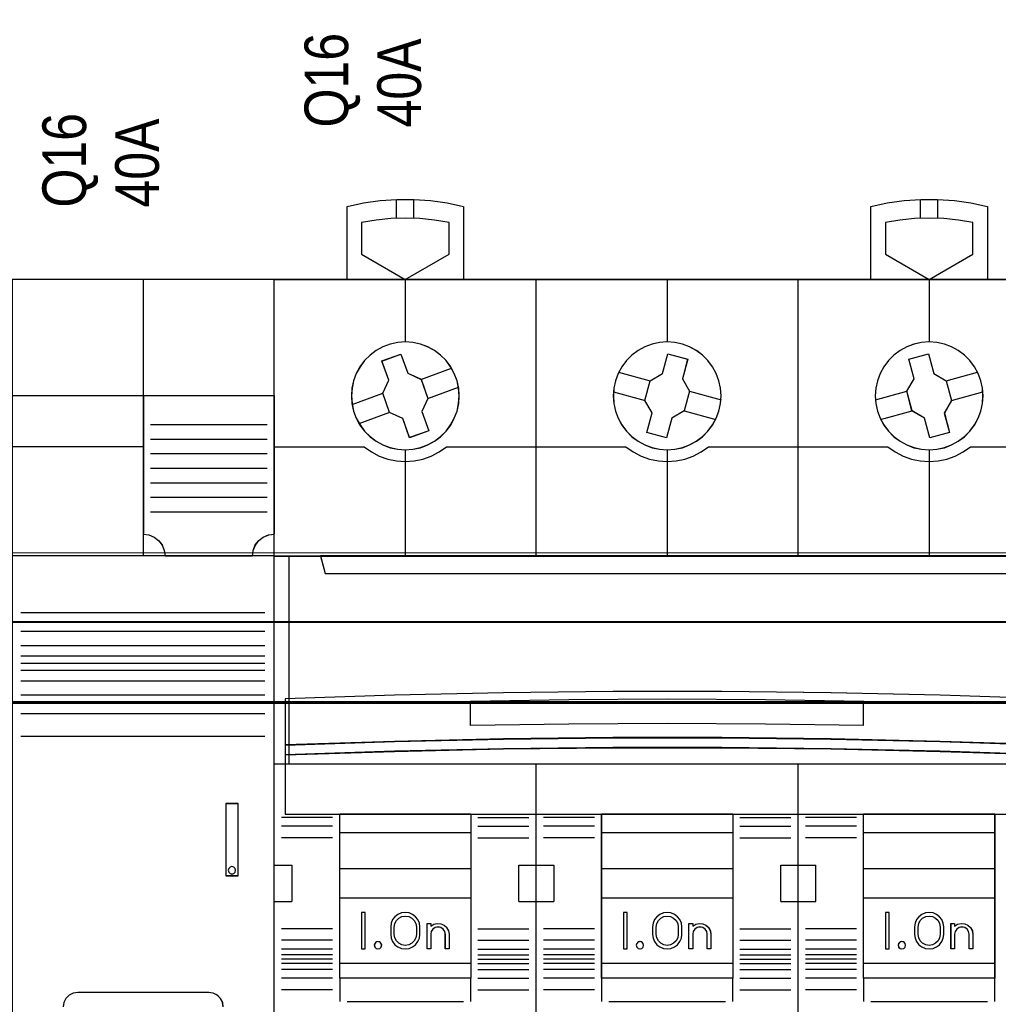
# Model space of a CAD drawing. Header units: millimetres. Extents: x -1290 to 1795, y -4192 to -1311.
# Tile 349 of 656: x 1522 to 1535, y -3717 to -3703. Entities that reach past the tile are written whole.
import ezdxf

# ---------------------------------------------------------------- set-up
doc = ezdxf.new("R2010")
doc.units = ezdxf.units.MM
doc.layers.add('30', color=7, linetype='Continuous')
doc.layers.add('45', color=7, linetype='Continuous')
doc.layers.add('Aparatura', color=7, linetype='Continuous', lineweight=13)
doc.styles.get("Standard").update_dxf_attribs({"font": 'ARIALN.TTF', "width": 0.8})

# ---------------------------------------------------------------- blocks, each defined once
blk = doc.blocks.new('*U241')
at = {"layer": '30', "color": 7}
for points in [[(117.203183, -556.926566), (764.797637, -556.926566), (117.203183, -556.926566)], [(764.797637, -556.926566), (117.203183, -556.926566), (117.203183, -559.4618), (117.203183, -560.958004), (117.203183, -562.495769), (764.797637, -562.495769), (764.797637, -560.958004), (764.797637, -559.4618), (764.797637, -556.926566)], [(117.203183, -562.409592), (764.797637, -562.409592), (117.203183, -562.409592)], [(764.797637, -562.409592), (117.203183, -562.409592), (117.203183, -563.929167), (117.203183, -584.997873), (117.203183, -586.476379), (764.797637, -586.476379), (764.797637, -584.997873), (764.797637, -563.929167), (764.797637, -562.409592)]]:
    blk.add_lwpolyline(points, close=True, dxfattribs=at)
at = {"layer": '30', "color": 59}
blk.add_lwpolyline([(764.754661, -556.967859), (117.246158, -556.967859), (117.246158, -559.465498), (117.246158, -560.939515), (117.246158, -562.454476), (764.754661, -562.454476), (764.754661, -560.939515), (764.754661, -559.465498), (764.754661, -556.967859)], close=True, dxfattribs=at)
blk = doc.blocks.new('*U242')
at = {"layer": '45', "color": 7}
for points in [[(140.669604, -533.443271), (140.669604, -528.432233), (140.669604, -528.432233), (141.798598, -528.186364), (142.939291, -528.022452), (144.091683, -527.940496), (145.249925, -527.940496), (146.396467, -528.022452), (147.54301, -528.186364), (148.672003, -528.432233), (148.672003, -528.432233), (148.672003, -533.443271), (140.669604, -533.443271)], [(176.645482, -533.443271), (176.645482, -528.432233), (176.645482, -528.432233), (177.774476, -528.186364), (178.921018, -528.022452), (180.067561, -527.940496), (181.225803, -527.940496), (182.378195, -528.022452), (183.518888, -528.186364), (184.647881, -528.432233), (184.647881, -528.432233), (184.647881, -533.443271), (176.645482, -533.443271)], [(147.679985, -529.535975), (146.684947, -529.371951), (145.678203, -529.260649), (144.671459, -529.231359), (143.670567, -529.260649), (142.663823, -529.371951), (141.668785, -529.535975), (141.668785, -529.535975), (141.668785, -531.709299), (141.668785, -531.709299), (144.671459, -533.443271), (144.671459, -533.443271), (147.679985, -531.709299), (147.679985, -531.709299), (147.679985, -529.535975), (147.679985, -529.535975)], [(183.648701, -529.535975), (182.659811, -529.371951), (181.659218, -529.260649), (180.646922, -529.231359), (179.640477, -529.260649), (178.634033, -529.371951), (177.639291, -529.535975), (177.639291, -529.535975), (177.639291, -531.709299), (177.639291, -531.709299), (180.646922, -533.443271), (180.646922, -533.443271), (183.648701, -531.709299), (183.648701, -531.709299), (183.648701, -529.535975), (183.648701, -529.535975)], [(153.65999, -533.430703), (171.657495, -533.430703), (171.657495, -533.430703), (189.649157, -533.430703), (189.649157, -533.430703), (189.649157, -616.410398), (189.649157, -616.410398), (171.657495, -616.410398), (171.657495, -616.410398), (153.65999, -616.410398), (153.65999, -616.410398), (135.668329, -616.410398), (135.668329, -616.410398), (135.668329, -533.430703), (135.668329, -533.430703), (153.65999, -533.430703), (153.65999, -533.430703)], [(153.661782, -533.436089), (171.655704, -533.436089), (189.643785, -533.436089), (189.643785, -616.405012), (171.655704, -616.405012), (153.661782, -616.405012), (135.673701, -616.405012), (135.673701, -533.436089), (153.661782, -533.436089)], [(148.374756, -541.439133), (148.339654, -540.906834), (148.228496, -540.392084), (148.035434, -539.900731), (147.789717, -539.432775), (147.473796, -539.011615), (147.099371, -538.637251), (146.672293, -538.327231), (146.210112, -538.069855), (145.712829, -537.882673), (145.197995, -537.771534), (144.67146, -537.730588), (144.150775, -537.771534), (143.62424, -537.882673), (143.132808, -538.069855), (142.670627, -538.327231), (142.249399, -538.637251), (141.874974, -539.011615), (141.559053, -539.432775), (141.301636, -539.900731), (141.120274, -540.392084), (141.009117, -540.906834), (140.974014, -541.439133), (141.009117, -541.965583), (141.120274, -542.480334), (141.301636, -542.977536), (141.559053, -543.439642), (141.874974, -543.866651), (142.249399, -544.241016), (142.670627, -544.556886), (143.132808, -544.808411), (143.62424, -544.995594), (144.150775, -545.106733), (144.67146, -545.14183), (145.197995, -545.106733), (145.712829, -544.995594), (146.210112, -544.808411), (146.672293, -544.556886), (147.099371, -544.241016), (147.473796, -543.866651), (147.789717, -543.439642), (148.035434, -542.977536), (148.228496, -542.480334), (148.339654, -541.965583), (148.374756, -541.439133)], [(148.369384, -541.438232), (148.334324, -540.906578), (148.223301, -540.392451), (148.030472, -539.901693), (147.785053, -539.434304), (147.469514, -539.013655), (147.095542, -538.639744), (146.668981, -538.330099), (146.207359, -538.073035), (145.710678, -537.88608), (145.196466, -537.775075), (144.670568, -537.734179), (144.150514, -537.775075), (143.624616, -537.88608), (143.133777, -538.073035), (142.672156, -538.330099), (142.251437, -538.639744), (141.877466, -539.013655), (141.561927, -539.434304), (141.304821, -539.901693), (141.123678, -540.392451), (141.012655, -540.906578), (140.977596, -541.438232), (141.012655, -541.964044), (141.123678, -542.478172), (141.304821, -542.974772), (141.561927, -543.436318), (141.877466, -543.86281), (142.251437, -544.236721), (142.672156, -544.552208), (143.133777, -544.803429), (143.624616, -544.990385), (144.150514, -545.101389), (144.670568, -545.136444), (145.196466, -545.101389), (145.710678, -544.990385), (146.207359, -544.803429), (146.668981, -544.552208), (147.095542, -544.236721), (147.469514, -543.86281), (147.785053, -543.436318), (148.030472, -542.974772), (148.223301, -542.478172), (148.334324, -541.964044), (148.369384, -541.438232)], [(166.3618, -541.439133), (166.3267, -540.906834), (166.2097, -540.392084), (166.028349, -539.900731), (165.776799, -539.432775), (165.455048, -539.011615), (165.080647, -538.637251), (164.659447, -538.327231), (164.191446, -538.069855), (163.700045, -537.882673), (163.185244, -537.771534), (162.664593, -537.730588), (162.132242, -537.771534), (161.617441, -537.882673), (161.12604, -538.069855), (160.658039, -538.327231), (160.236838, -538.637251), (159.862438, -539.011615), (159.540687, -539.432775), (159.289137, -539.900731), (159.107786, -540.392084), (158.990786, -540.906834), (158.955686, -541.439133), (158.990786, -541.965583), (159.107786, -542.480334), (159.289137, -542.977536), (159.540687, -543.439642), (159.862438, -543.866651), (160.236838, -544.241016), (160.658039, -544.556886), (161.12604, -544.808411), (161.617441, -544.995594), (162.132242, -545.106733), (162.664593, -545.14183), (163.185244, -545.106733), (163.700045, -544.995594), (164.191446, -544.808411), (164.659447, -544.556886), (165.080647, -544.241016), (165.455048, -543.866651), (165.776799, -543.439642), (166.028349, -542.977536), (166.2097, -542.480334), (166.3267, -541.965583), (166.3618, -541.439133)], [(166.358219, -541.438232), (166.323152, -540.906578), (166.206265, -540.392451), (166.02509, -539.901693), (165.773783, -539.434304), (165.452344, -539.013655), (165.078305, -538.639744), (164.657512, -538.330099), (164.189963, -538.073035), (163.699038, -537.88608), (163.184735, -537.775075), (162.664587, -537.734179), (162.132751, -537.775075), (161.618448, -537.88608), (161.127522, -538.073035), (160.659974, -538.330099), (160.239181, -538.639744), (159.865142, -539.013655), (159.543703, -539.434304), (159.292395, -539.901693), (159.111221, -540.392451), (158.994333, -540.906578), (158.959267, -541.438232), (158.994333, -541.964044), (159.111221, -542.478172), (159.292395, -542.974772), (159.543703, -543.436318), (159.865142, -543.86281), (160.239181, -544.236721), (160.659974, -544.552208), (161.127522, -544.803429), (161.618448, -544.990385), (162.132751, -545.101389), (162.664587, -545.136444), (163.184735, -545.101389), (163.699038, -544.990385), (164.189963, -544.803429), (164.657512, -544.552208), (165.078305, -544.236721), (165.452344, -543.86281), (165.773783, -543.436318), (166.02509, -542.974772), (166.206265, -542.478172), (166.323152, -541.964044), (166.358219, -541.438232)], [(184.345262, -541.439133), (184.310151, -540.906834), (184.198967, -540.392084), (184.017561, -539.900731), (183.760082, -539.432775), (183.444084, -539.011615), (183.069569, -538.637251), (182.648239, -538.327231), (182.185946, -538.069855), (181.694395, -537.882673), (181.179436, -537.771534), (180.646922, -537.730588), (180.120259, -537.771534), (179.605301, -537.882673), (179.107897, -538.069855), (178.645605, -538.327231), (178.218423, -538.637251), (177.843908, -539.011615), (177.52791, -539.432775), (177.282134, -539.900731), (177.089025, -540.392084), (176.983692, -540.906834), (176.94273, -541.439133), (176.983692, -541.965583), (177.089025, -542.480334), (177.282134, -542.977536), (177.52791, -543.439642), (177.843908, -543.866651), (178.218423, -544.241016), (178.645605, -544.556886), (179.107897, -544.808411), (179.605301, -544.995594), (180.120259, -545.106733), (180.646922, -545.14183), (181.179436, -545.106733), (181.694395, -544.995594), (182.185946, -544.808411), (182.648239, -544.556886), (183.069569, -544.241016), (183.444084, -543.866651), (183.760082, -543.439642), (184.017561, -542.977536), (184.198967, -542.480334), (184.310151, -541.965583), (184.345262, -541.439133)], [(184.33989, -541.438232), (184.30483, -540.906578), (184.193807, -540.392451), (184.012665, -539.901693), (183.755559, -539.434304), (183.44002, -539.013655), (183.066048, -538.639744), (182.64533, -538.330099), (182.183708, -538.073035), (181.69287, -537.88608), (181.178659, -537.775075), (180.646918, -537.734179), (180.12102, -537.775075), (179.606808, -537.88608), (179.110127, -538.073035), (178.648505, -538.330099), (178.221943, -538.639744), (177.847972, -539.013655), (177.532433, -539.434304), (177.287014, -539.901693), (177.094184, -540.392451), (176.989005, -540.906578), (176.948102, -541.438232), (176.989005, -541.964044), (177.094184, -542.478172), (177.287014, -542.974772), (177.532433, -543.436318), (177.847972, -543.86281), (178.221943, -544.236721), (178.648505, -544.552208), (179.110127, -544.803429), (179.606808, -544.990385), (180.12102, -545.101389), (180.646918, -545.136444), (181.178659, -545.101389), (181.69287, -544.990385), (182.183708, -544.803429), (182.64533, -544.552208), (183.066048, -544.236721), (183.44002, -543.86281), (183.755559, -543.436318), (184.012665, -542.974772), (184.193807, -542.478172), (184.30483, -541.964044), (184.33989, -541.438232)], [(143.052955, -539.039503), (144.365992, -538.56543), (144.365992, -538.56543), (144.846657, -539.882301), (144.846657, -539.882301), (145.755232, -540.297847), (145.755232, -540.297847), (146.230035, -541.614718), (146.230035, -541.614718), (145.807988, -542.516043), (145.807988, -542.516043), (146.288653, -543.832914), (146.288653, -543.832914), (144.969754, -544.306988), (144.969754, -544.306988), (144.494951, -542.995969), (144.494951, -542.995969), (143.592238, -542.574571), (143.592238, -542.574571), (143.117434, -541.2577), (143.117434, -541.2577), (143.53362, -540.362227), (143.53362, -540.362227), (143.052955, -539.039503), (143.052955, -539.039503)], [(161.485938, -540.396627), (162.342086, -539.90508), (162.342086, -539.90508), (162.705655, -538.547476), (162.705655, -538.547476), (164.066109, -538.910284), (164.066109, -538.910284), (163.702539, -540.267888), (163.702539, -540.267888), (164.195118, -541.122243), (164.195118, -541.122243), (163.831548, -542.473995), (163.831548, -542.473995), (162.9754, -542.977245), (162.9754, -542.977245), (162.611831, -544.323146), (162.611831, -544.323146), (161.251377, -543.960338), (161.251377, -543.960338), (161.614946, -542.608585), (161.614946, -542.608585), (161.122368, -541.748379), (161.122368, -541.748379), (161.485938, -540.396627), (161.485938, -540.396627)], [(179.244754, -538.910284), (180.599127, -538.547476), (180.599127, -538.547476), (180.962639, -539.90508), (180.962639, -539.90508), (181.81865, -540.396627), (181.81865, -540.396627), (182.182161, -541.748379), (182.182161, -541.748379), (181.689662, -542.614437), (181.689662, -542.614437), (182.04731, -543.960338), (182.04731, -543.960338), (180.6988, -544.323146), (180.6988, -544.323146), (180.335289, -542.971393), (180.335289, -542.971393), (179.467551, -542.473995), (179.467551, -542.473995), (179.10404, -541.122243), (179.10404, -541.122243), (179.608266, -540.267888), (179.608266, -540.267888), (179.244754, -538.910284), (179.244754, -538.910284)], [(135.668329, -552.430987), (189.649157, -552.430987), (189.649157, -566.729226), (135.668329, -566.729226), (135.668329, -552.430987)], [(135.673701, -552.436373), (189.643785, -552.436373), (189.643785, -566.723839), (135.673701, -566.723839), (135.673701, -552.436373)], [(138.852098, -552.430987), (139.16765, -553.639263), (139.16765, -553.639263), (186.149836, -553.639263), (186.149836, -553.639263), (186.465388, -552.430987), (138.852098, -552.430987)], [(138.85747, -552.436373), (139.172951, -553.635673), (186.144535, -553.635673), (186.460016, -552.436373), (138.85747, -552.436373)], [(188.907829, -562.239222), (181.405007, -561.993163), (173.908028, -561.829124), (166.405206, -561.747104), (158.91407, -561.747104), (151.411248, -561.829124), (143.920113, -561.993163), (136.411447, -562.239222), (136.411447, -565.420409), (143.920113, -565.17435), (151.411248, -565.010311), (158.91407, -564.922433), (166.405206, -564.922433), (173.908028, -565.010311), (181.405007, -565.17435), (188.907829, -565.420409), (188.907829, -562.239222)], [(188.907829, -565.413415), (181.405007, -565.165816), (173.908028, -565.00075), (166.405206, -564.912322), (158.91407, -564.912322), (151.411248, -565.00075), (143.920113, -565.165816), (136.411447, -565.413415), (136.411447, -566.097259), (143.920113, -565.855556), (151.411248, -565.684595), (158.91407, -565.602062), (166.405206, -565.602062), (173.908028, -565.684595), (181.405007, -565.855556), (188.907829, -566.097259), (188.907829, -565.413415)], [(188.902457, -565.415005), (181.400915, -565.169282), (173.905215, -565.005467), (166.403672, -564.917708), (158.913814, -564.917708), (151.412271, -565.005467), (143.922413, -565.169282), (136.415028, -565.415005), (136.415028, -566.093668), (143.922413, -565.853796), (151.412271, -565.68413), (158.913814, -565.602222), (166.403672, -565.602222), (173.905215, -565.68413), (181.400915, -565.853796), (188.902457, -566.093668), (188.902457, -565.415005)], [(188.902457, -565.415005), (181.400915, -565.169282), (173.905215, -565.005467), (166.403672, -564.917708), (158.913814, -564.917708), (151.412271, -565.005467), (143.922413, -565.169282), (136.415028, -565.415005), (136.415028, -566.093668), (143.922413, -565.853796), (151.412271, -565.68413), (158.913814, -565.602222), (166.403672, -565.602222), (173.905215, -565.68413), (181.400915, -565.853796), (188.902457, -566.093668), (188.902457, -565.415005)], [(188.907829, -566.088227), (181.405007, -565.848146), (173.908028, -565.678333), (166.405206, -565.596354), (158.91407, -565.596354), (151.411248, -565.678333), (143.920113, -565.848146), (136.411447, -566.088227), (136.411447, -570.163747), (188.907829, -570.163747), (188.907829, -566.088227)], [(140.166433, -570.15118), (149.169803, -570.15118), (149.169803, -581.429625), (140.166433, -581.429625), (140.166433, -570.15118)], [(140.171805, -570.156566), (149.164431, -570.156566), (149.164431, -581.424238), (140.171805, -581.424238), (140.171805, -570.156566)], [(140.171805, -570.156566), (149.164431, -570.156566), (149.164431, -581.424238), (140.171805, -581.424238), (140.171805, -570.156566)], [(158.155267, -570.15118), (167.162219, -570.15118), (167.162219, -581.429625), (158.155267, -581.429625), (158.155267, -570.15118)], [(158.160639, -570.156566), (167.158637, -570.156566), (167.158637, -581.424238), (158.160639, -581.424238), (158.160639, -570.156566)], [(158.160639, -570.156566), (167.158637, -570.156566), (167.158637, -581.424238), (158.160639, -581.424238), (158.160639, -570.156566)], [(176.142311, -570.15118), (185.151053, -570.15118), (185.151053, -581.429625), (176.142311, -581.429625), (176.142311, -570.15118)], [(176.147683, -570.156566), (185.145681, -570.156566), (185.145681, -581.424238), (176.147683, -581.424238), (176.147683, -570.156566)], [(176.147683, -570.156566), (185.145681, -570.156566), (185.145681, -581.424238), (176.147683, -581.424238), (176.147683, -570.156566)], [(140.166433, -571.418703), (149.169803, -571.418703), (149.169803, -573.93041), (140.166433, -573.93041), (140.166433, -571.418703)], [(140.171805, -571.424089), (149.164431, -571.424089), (149.164431, -573.925024), (140.171805, -573.925024), (140.171805, -571.424089)], [(140.171805, -571.424089), (149.164431, -571.424089), (149.164431, -573.925024), (140.171805, -573.925024), (140.171805, -571.424089)], [(158.155267, -571.418703), (167.162219, -571.418703), (167.162219, -573.93041), (158.155267, -573.93041), (158.155267, -571.418703)], [(158.160639, -571.424089), (167.158637, -571.424089), (167.158637, -573.925024), (158.160639, -573.925024), (158.160639, -571.424089)], [(158.160639, -571.424089), (167.158637, -571.424089), (167.158637, -573.925024), (158.160639, -573.925024), (158.160639, -571.424089)], [(176.142311, -571.418703), (185.151053, -571.418703), (185.151053, -573.93041), (176.142311, -573.93041), (176.142311, -571.418703)], [(176.147683, -571.424089), (185.145681, -571.424089), (185.145681, -573.925024), (176.147683, -573.925024), (176.147683, -571.424089)], [(176.147683, -571.424089), (185.145681, -571.424089), (185.145681, -573.925024), (176.147683, -573.925024), (176.147683, -571.424089)], [(140.166433, -575.923259), (149.169803, -575.923259), (149.169803, -580.426019), (140.166433, -580.426019), (140.166433, -575.923259)], [(158.155267, -575.923259), (167.162219, -575.923259), (167.162219, -580.426019), (158.155267, -580.426019), (158.155267, -575.923259)], [(158.160639, -575.926849), (167.158637, -575.926849), (167.158637, -580.420633), (158.160639, -580.420633), (158.160639, -575.926849)], [(176.142311, -575.923259), (185.151053, -575.923259), (185.151053, -580.426019), (176.142311, -580.426019), (176.142311, -575.923259)], [(176.147683, -575.926849), (185.145681, -575.926849), (185.145681, -580.420633), (176.147683, -580.420633), (176.147683, -575.926849)], [(141.921266, -576.919683), (141.674157, -576.919683), (141.674157, -579.422413), (141.921266, -579.422413), (141.921266, -576.919683)], [(159.913682, -576.919683), (159.661201, -576.919683), (159.661201, -579.422413), (159.913682, -579.422413), (159.913682, -576.919683)], [(177.902516, -576.919683), (177.642872, -576.919683), (177.642872, -579.422413), (177.902516, -579.422413), (177.902516, -576.919683)]]:
    blk.add_lwpolyline(points, close=True, dxfattribs=at)
for points in [[(144.06467, -529.260084), (144.06467, -527.940496)], [(145.260822, -529.260084), (145.260822, -527.940496)], [(180.04592, -529.260084), (180.04592, -527.940496)], [(181.243863, -529.260084), (181.243863, -527.940496)], [(144.666327, -533.430703), (144.666327, -537.74136)], [(153.657163, -552.441759), (153.657163, -533.430703)], [(162.658743, -533.430703), (162.658743, -537.74136)], [(171.649579, -552.441759), (171.649579, -533.430703)], [(180.640415, -533.430703), (180.640415, -537.74136)], [(145.746087, -540.305133), (147.848306, -539.534924)], [(159.322769, -539.815), (161.496613, -540.403877)], [(181.809707, -540.403877), (183.976389, -539.815)], [(146.218818, -541.619335), (148.322827, -540.84374)], [(141.015199, -542.028677), (143.128162, -541.251287)], [(158.961058, -541.16511), (161.133112, -541.753987)], [(164.184374, -541.11843), (166.356428, -541.707308)], [(176.955264, -541.707308), (179.116575, -541.11843)], [(182.171417, -541.753987), (184.3381, -541.16511)], [(141.493302, -543.337494), (143.602683, -542.56549)], [(163.822663, -542.466745), (165.994717, -543.055623)], [(177.316975, -543.055623), (179.478285, -542.466745)], [(144.666327, -545.131057), (144.666327, -552.441759)], [(162.658743, -545.131057), (162.658743, -552.441759)], [(180.640415, -545.131057), (180.640415, -552.441759)], [(176.153055, -562.418569), (169.408939, -562.310358), (162.664823, -562.278531), (155.909019, -562.310358), (149.159059, -562.418569)], [(176.142311, -564.088253), (176.142311, -562.407797)], [(153.657163, -616.410398), (153.657163, -566.718453)], [(171.649579, -616.410398), (171.649579, -566.718453)], [(135.668329, -573.668288), (136.884178, -573.668288)], [(136.871643, -573.668288), (136.871643, -576.1782)], [(152.459221, -576.1782), (152.459221, -573.668288)], [(152.459221, -573.668288), (153.667907, -573.668288)], [(153.657163, -573.668288), (154.871221, -573.668288)], [(154.860478, -573.668288), (154.860478, -576.1782)], [(170.453427, -576.1782), (170.453427, -573.668288)], [(170.453427, -573.668288), (171.662113, -573.668288)], [(171.649579, -573.668288), (172.858265, -573.668288)], [(172.847521, -573.668288), (172.847521, -576.1782)], [(135.668329, -576.167427), (136.884178, -576.167427)], [(152.459221, -576.167427), (153.667907, -576.167427)], [(153.657163, -576.167427), (154.871221, -576.167427)], [(170.453427, -576.167427), (171.662113, -576.167427)], [(171.649579, -576.167427), (172.858265, -576.167427)], [(157.670002, -579.82996), (154.158544, -579.82996)], [(140.166433, -581.418852), (140.166433, -583.041857)], [(149.159059, -581.418852), (149.159059, -583.041857)], [(158.155267, -581.418852), (158.155267, -583.041857)], [(167.151475, -581.418852), (167.151475, -583.041857)], [(176.142311, -581.418852), (176.142311, -583.041857)], [(185.140309, -581.418852), (185.140309, -583.041857)]]:
    blk.add_lwpolyline(points, dxfattribs=at)
at = {"layer": '45', "color": 251}
for points in [[(143.058327, -539.044), (144.367731, -538.570816), (144.847066, -539.885216), (145.753126, -540.299983), (146.226616, -541.614383), (145.805736, -542.514017), (146.285072, -543.828417), (144.969822, -544.301602), (144.496333, -542.993043), (143.596118, -542.572435), (143.122628, -541.258034), (143.537662, -540.364242), (143.058327, -539.044)], [(161.490039, -540.399139), (162.343193, -539.908356), (162.705491, -538.552862), (164.061188, -538.915106), (163.69889, -540.270601), (164.189746, -541.123627), (163.827447, -542.473279), (162.974293, -542.975746), (162.611995, -544.319555), (161.256298, -543.957311), (161.618596, -542.60766), (161.12774, -541.74879), (161.490039, -540.399139)], [(179.249717, -538.915106), (180.600151, -538.552862), (180.962605, -539.908356), (181.816126, -540.399139), (182.17858, -541.74879), (181.687513, -542.613502), (182.044121, -543.957311), (180.699533, -544.319555), (180.337079, -542.969904), (179.471866, -542.473279), (179.109412, -541.123627), (179.612171, -540.270601), (179.249717, -538.915106)], [(188.902457, -566.092453), (181.400915, -565.852938), (173.905215, -565.683526), (166.403672, -565.60174), (158.913814, -565.60174), (151.412271, -565.683526), (143.922413, -565.852938), (136.415028, -566.092453), (136.415028, -570.158361), (188.902457, -570.158361), (188.902457, -566.092453)], [(188.902457, -566.092453), (181.400915, -565.852938), (173.905215, -565.683526), (166.403672, -565.60174), (158.913814, -565.60174), (151.412271, -565.683526), (143.922413, -565.852938), (136.415028, -566.092453), (136.415028, -570.158361), (188.902457, -570.158361), (188.902457, -566.092453)], [(140.171805, -575.926849), (149.164431, -575.926849), (149.164431, -580.420633), (140.171805, -580.420633), (140.171805, -575.926849)]]:
    blk.add_lwpolyline(points, close=True, dxfattribs=at)
for points in [[(135.668329, -544.931773), (141.84964, -544.931773)], [(141.838897, -544.931773), (142.342246, -545.280524), (142.886565, -545.570164), (143.466002, -545.777051), (144.062998, -545.901182), (144.671699, -545.94256), (145.286254, -545.901182), (145.883249, -545.777051), (146.456833, -545.570164), (147.001153, -545.280524), (147.504502, -544.931773)], [(147.493758, -544.931773), (159.836684, -544.931773)], [(159.82594, -544.931773), (160.323437, -545.280524), (160.867756, -545.570164), (161.447193, -545.777051), (162.050042, -545.901182), (162.664596, -545.94256), (163.267444, -545.901182), (163.870293, -545.777051), (164.44973, -545.570164), (164.994049, -545.280524), (165.491546, -544.931773)], [(165.480802, -544.931773), (177.825518, -544.931773)], [(177.812984, -544.931773), (178.316492, -545.280524), (178.860984, -545.570164), (179.440604, -545.777051), (180.031933, -545.901182), (180.646682, -545.94256), (181.255576, -545.901182), (181.85276, -545.777051), (182.43238, -545.570164), (182.976872, -545.280524), (183.48038, -544.931773)], [(183.469636, -544.931773), (189.649157, -544.931773)], [(149.159059, -564.088253), (149.159059, -562.407797)], [(176.153055, -564.088253), (169.408939, -563.981429), (162.664823, -563.95001), (155.909019, -563.981429), (149.159059, -564.088253)], [(139.681168, -570.40253), (136.166129, -570.40253)], [(149.66044, -570.40253), (153.164735, -570.40253)], [(157.670002, -570.40253), (154.158544, -570.40253)], [(167.654647, -570.40253), (171.158942, -570.40253)], [(175.657046, -570.40253), (172.15275, -570.40253)], [(139.681168, -571.003975), (136.166129, -571.003975)], [(149.66044, -571.003975), (153.164735, -571.003975)], [(157.670002, -571.003975), (154.158544, -571.003975)], [(167.654647, -571.003975), (171.158942, -571.003975)], [(175.657046, -571.003975), (172.15275, -571.003975)], [(139.681168, -571.804705), (136.166129, -571.804705)], [(149.66044, -571.804705), (153.164735, -571.804705)], [(157.670002, -571.804705), (154.158544, -571.804705)], [(167.654647, -571.804705), (171.158942, -571.804705)], [(175.657046, -571.804705), (172.15275, -571.804705)], [(139.681168, -578.036396), (136.166129, -578.036396)], [(149.66044, -578.036396), (153.164735, -578.036396)], [(157.670002, -578.036396), (154.158544, -578.036396)], [(167.654647, -578.036396), (171.158942, -578.036396)], [(175.657046, -578.036396), (172.15275, -578.036396)], [(139.681168, -578.83174), (136.166129, -578.83174)], [(149.66044, -578.83174), (153.164735, -578.83174)], [(157.670002, -578.83174), (154.158544, -578.83174)], [(167.654647, -578.83174), (171.158942, -578.83174)], [(175.657046, -578.83174), (172.15275, -578.83174)], [(139.681168, -579.433185), (136.166129, -579.433185)], [(149.66044, -579.433185), (153.164735, -579.433185)], [(157.670002, -579.433185), (154.158544, -579.433185)], [(167.654647, -579.433185), (171.158942, -579.433185)], [(175.657046, -579.433185), (172.15275, -579.433185)], [(139.681168, -579.82996), (136.166129, -579.82996)], [(139.681168, -580.133375), (136.166129, -580.133375)], [(149.66044, -579.82996), (153.164735, -579.82996)], [(149.66044, -580.133375), (153.164735, -580.133375)], [(157.670002, -580.133375), (154.158544, -580.133375)], [(167.654647, -579.82996), (171.158942, -579.82996)], [(167.654647, -580.133375), (171.158942, -580.133375)], [(175.657046, -579.82996), (172.15275, -579.82996)], [(175.657046, -580.133375), (172.15275, -580.133375)], [(139.681168, -580.431405), (136.166129, -580.431405)], [(139.681168, -580.835361), (136.166129, -580.835361)], [(149.66044, -580.431405), (153.164735, -580.431405)], [(149.66044, -580.835361), (153.164735, -580.835361)], [(157.670002, -580.431405), (154.158544, -580.431405)], [(157.670002, -580.835361), (154.158544, -580.835361)], [(167.654647, -580.431405), (171.158942, -580.431405)], [(167.654647, -580.835361), (171.158942, -580.835361)], [(175.657046, -580.431405), (172.15275, -580.431405)], [(175.657046, -580.835361), (172.15275, -580.835361)], [(139.681168, -581.429625), (136.166129, -581.429625)], [(149.66044, -581.429625), (153.164735, -581.429625)], [(157.670002, -581.429625), (154.158544, -581.429625)], [(167.654647, -581.429625), (171.158942, -581.429625)], [(175.657046, -581.429625), (172.15275, -581.429625)], [(139.681168, -582.224969), (136.166129, -582.224969)], [(149.66044, -582.224969), (153.164735, -582.224969)], [(157.670002, -582.224969), (154.158544, -582.224969)], [(167.654647, -582.224969), (171.158942, -582.224969)], [(175.657046, -582.224969), (172.15275, -582.224969)], [(140.669604, -583.031085), (148.672003, -583.031085)], [(158.651276, -583.031085), (166.66621, -583.031085)], [(176.645482, -583.031085), (184.647881, -583.031085)]]:
    blk.add_lwpolyline(points, dxfattribs=at)
at = {"layer": '45', "color": 4}
blk.add_lwpolyline([(136.672882, -552.430987), (136.672882, -566.729226)], dxfattribs=at)
blk.add_lwpolyline([(188.902457, -562.243165), (181.400915, -561.997828), (173.905215, -561.83427), (166.403672, -561.752491), (158.913814, -561.752491), (151.412271, -561.83427), (143.922413, -561.997828), (136.415028, -562.243165), (136.415028, -565.415023), (143.922413, -565.169686), (151.412271, -565.006128), (158.913814, -564.918507), (166.403672, -564.918507), (173.905215, -565.006128), (181.400915, -565.169686), (188.902457, -565.415023), (188.902457, -562.243165)], close=True, dxfattribs=at)
blk.add_lwpolyline([(188.902457, -562.243165), (181.400915, -561.997828), (173.905215, -561.83427), (166.403672, -561.752491), (158.913814, -561.752491), (151.412271, -561.83427), (143.922413, -561.997828), (136.415028, -562.243165), (136.415028, -565.415023), (143.922413, -565.169686), (151.412271, -565.006128), (158.913814, -564.918507), (166.403672, -564.918507), (173.905215, -565.006128), (181.400915, -565.169686), (188.902457, -565.415023), (188.902457, -562.243165)], close=True, dxfattribs=at)
at = {"layer": '45', "color": 255}
for points in [[(141.924848, -576.916092), (141.668785, -576.916092), (141.668785, -576.916092), (141.668785, -579.426004), (141.668785, -579.426004), (141.924848, -579.426004), (141.924848, -579.426004), (141.924848, -576.916092), (141.924848, -576.916092)], [(145.676252, -577.918884), (145.641004, -577.66672), (145.541137, -577.414556), (145.376649, -577.21517), (145.176913, -577.050971), (144.936055, -576.951278), (144.671699, -576.916092), (144.413218, -576.951278), (144.166486, -577.050971), (143.960875, -577.21517), (143.796387, -577.414556), (143.702394, -577.66672), (143.667147, -577.918884), (143.667147, -577.918884), (143.667147, -578.423212), (143.667147, -578.423212), (143.702394, -578.68124), (143.796387, -578.921676), (143.960875, -579.138654), (144.166486, -579.291126), (144.413218, -579.390818), (144.671699, -579.426004), (144.936055, -579.390818), (145.176913, -579.291126), (145.376649, -579.138654), (145.541137, -578.921676), (145.641004, -578.68124), (145.676252, -578.423212), (145.676252, -578.423212), (145.676252, -577.918884), (145.676252, -577.918884)], [(143.917837, -578.424236), (143.917837, -577.919169), (143.917837, -577.919169), (143.953162, -577.684255), (144.059138, -577.478704), (144.229876, -577.308391), (144.43594, -577.20268), (144.671441, -577.167442), (144.906943, -577.20268), (145.118894, -577.308391), (145.283745, -577.478704), (145.389721, -577.684255), (145.430933, -577.919169), (145.430933, -577.919169), (145.430933, -578.424236), (145.430933, -578.424236), (145.389721, -578.65915), (145.283745, -578.870573), (145.118894, -579.035014), (144.906943, -579.140725), (144.671441, -579.181835), (144.43594, -579.140725), (144.229876, -579.035014), (144.059138, -578.870573), (143.953162, -578.65915), (143.917837, -578.424236), (143.917837, -578.424236)], [(159.919054, -576.916092), (159.655829, -576.916092), (159.655829, -576.916092), (159.655829, -579.426004), (159.655829, -579.426004), (159.919054, -579.426004), (159.919054, -579.426004), (159.919054, -576.916092), (159.919054, -576.916092)], [(163.663296, -577.918884), (163.628048, -577.66672), (163.52818, -577.414556), (163.369567, -577.21517), (163.158082, -577.050971), (162.917224, -576.951278), (162.664618, -576.916092), (162.400262, -576.951278), (162.159404, -577.050971), (161.947919, -577.21517), (161.789306, -577.414556), (161.689438, -577.66672), (161.65419, -577.918884), (161.65419, -577.918884), (161.65419, -578.423212), (161.65419, -578.423212), (161.689438, -578.68124), (161.789306, -578.921676), (161.947919, -579.138654), (162.159404, -579.291126), (162.400262, -579.390818), (162.664618, -579.426004), (162.917224, -579.390818), (163.158082, -579.291126), (163.369567, -579.138654), (163.52818, -578.921676), (163.628048, -578.68124), (163.663296, -578.423212), (163.663296, -578.423212), (163.663296, -577.918884), (163.663296, -577.918884)], [(161.904881, -578.424236), (161.904881, -577.919169), (161.904881, -577.919169), (161.940218, -577.684255), (162.052119, -577.478704), (162.217027, -577.308391), (162.429051, -577.20268), (162.664632, -577.167442), (162.888435, -577.20268), (163.100459, -577.308391), (163.271256, -577.478704), (163.377268, -577.684255), (163.412605, -577.919169), (163.412605, -577.919169), (163.412605, -578.424236), (163.412605, -578.424236), (163.377268, -578.65915), (163.271256, -578.870573), (163.100459, -579.035014), (162.888435, -579.140725), (162.664632, -579.181835), (162.429051, -579.140725), (162.217027, -579.035014), (162.052119, -578.870573), (161.940218, -578.65915), (161.904881, -578.424236), (161.904881, -578.424236)], [(177.906098, -576.916092), (177.639291, -576.916092), (177.639291, -576.916092), (177.639291, -579.426004), (177.639291, -579.426004), (177.906098, -579.426004), (177.906098, -579.426004), (177.906098, -576.916092), (177.906098, -576.916092)], [(181.65213, -577.918884), (181.616882, -577.66672), (181.522889, -577.414556), (181.358401, -577.21517), (181.152791, -577.050971), (180.911933, -576.951278), (180.647577, -576.916092), (180.389096, -576.951278), (180.142364, -577.050971), (179.942628, -577.21517), (179.77814, -577.414556), (179.678272, -577.66672), (179.643025, -577.918884), (179.643025, -577.918884), (179.643025, -578.423212), (179.643025, -578.423212), (179.678272, -578.68124), (179.77814, -578.921676), (179.942628, -579.138654), (180.142364, -579.291126), (180.389096, -579.390818), (180.647577, -579.426004), (180.911933, -579.390818), (181.152791, -579.291126), (181.358401, -579.138654), (181.522889, -578.921676), (181.616882, -578.68124), (181.65213, -578.423212), (181.65213, -578.423212), (181.65213, -577.918884), (181.65213, -577.918884)], [(179.893715, -578.424236), (179.893715, -577.919169), (179.893715, -577.919169), (179.92901, -577.684255), (180.034896, -577.478704), (180.199608, -577.308391), (180.41138, -577.20268), (180.646682, -577.167442), (180.881984, -577.20268), (181.087873, -577.308391), (181.258467, -577.478704), (181.364353, -577.684255), (181.399649, -577.919169), (181.399649, -577.919169), (181.399649, -578.424236), (181.399649, -578.424236), (181.364353, -578.65915), (181.258467, -578.870573), (181.087873, -579.035014), (180.881984, -579.140725), (180.646682, -579.181835), (180.41138, -579.140725), (180.199608, -579.035014), (180.034896, -578.870573), (179.92901, -578.65915), (179.893715, -578.424236), (179.893715, -578.424236)], [(146.414165, -577.668348), (146.414165, -577.856458), (146.414165, -577.856458), (146.626117, -577.727132), (146.867506, -577.668348), (147.108895, -577.691861), (147.338508, -577.785917), (147.515134, -577.956392), (147.638773, -578.179773), (147.679985, -578.420789), (147.679985, -578.420789), (147.679985, -579.426004), (147.679985, -579.426004), (147.420934, -579.426004), (147.420934, -579.426004), (147.420934, -578.420789), (147.420934, -578.420789), (147.385609, -578.2268), (147.273745, -578.062204), (147.108895, -577.956392), (146.920493, -577.915242), (146.726205, -577.956392), (146.561354, -578.062204), (146.455378, -578.2268), (146.414165, -578.420789), (146.414165, -578.420789), (146.414165, -579.426004), (146.414165, -579.426004), (146.166889, -579.426004), (146.166889, -579.426004), (146.166889, -577.668348), (146.166889, -577.668348), (146.414165, -577.668348), (146.414165, -577.668348)], [(146.417782, -577.673734), (146.417782, -577.860883), (146.628228, -577.732218), (146.867903, -577.673734), (147.107578, -577.697127), (147.335561, -577.790702), (147.510933, -577.960307), (147.633693, -578.182547), (147.674613, -578.422332), (147.674613, -579.422413), (147.417401, -579.422413), (147.417401, -578.422332), (147.382327, -578.229334), (147.271258, -578.065578), (147.107578, -577.960307), (146.920514, -577.919368), (146.727605, -577.960307), (146.563925, -578.065578), (146.458702, -578.229334), (146.417782, -578.422332), (146.417782, -579.422413), (146.172261, -579.422413), (146.172261, -577.673734), (146.417782, -577.673734)], [(164.407612, -577.668348), (164.407612, -577.856458), (164.407612, -577.856458), (164.613676, -577.727132), (164.855065, -577.668348), (165.102341, -577.691861), (165.32018, -577.785917), (165.508581, -577.956392), (165.620444, -578.179773), (165.661657, -578.420789), (165.661657, -578.420789), (165.661657, -579.426004), (165.661657, -579.426004), (165.408493, -579.426004), (165.408493, -579.426004), (165.408493, -578.420789), (165.408493, -578.420789), (165.373168, -578.2268), (165.267192, -578.062204), (165.102341, -577.956392), (164.908053, -577.915242), (164.713764, -577.956392), (164.548913, -578.062204), (164.442937, -578.2268), (164.407612, -578.420789), (164.407612, -578.420789), (164.407612, -579.426004), (164.407612, -579.426004), (164.148561, -579.426004), (164.148561, -579.426004), (164.148561, -577.668348), (164.148561, -577.668348), (164.407612, -577.668348), (164.407612, -577.668348)], [(164.411145, -577.673734), (164.411145, -577.860883), (164.615745, -577.732218), (164.85542, -577.673734), (165.100941, -577.697127), (165.317233, -577.790702), (165.504296, -577.960307), (165.615365, -578.182547), (165.656285, -578.422332), (165.656285, -579.422413), (165.404919, -579.422413), (165.404919, -578.422332), (165.369844, -578.229334), (165.264621, -578.065578), (165.100941, -577.960307), (164.908032, -577.919368), (164.715123, -577.960307), (164.551442, -578.065578), (164.446219, -578.229334), (164.411145, -578.422332), (164.411145, -579.422413), (164.153933, -579.422413), (164.153933, -577.673734), (164.411145, -577.673734)], [(182.389834, -577.668348), (182.389834, -577.856458), (182.389834, -577.856458), (182.595724, -577.727132), (182.836908, -577.668348), (183.089858, -577.691861), (183.313395, -577.785917), (183.489872, -577.956392), (183.613405, -578.179773), (183.648701, -578.420789), (183.648701, -578.420789), (183.648701, -579.426004), (183.648701, -579.426004), (183.401633, -579.426004), (183.401633, -579.426004), (183.401633, -578.420789), (183.401633, -578.420789), (183.354573, -578.2268), (183.248687, -578.062204), (183.089858, -577.956392), (182.895734, -577.915242), (182.70161, -577.956392), (182.542781, -578.062204), (182.42513, -578.2268), (182.389834, -578.420789), (182.389834, -578.420789), (182.389834, -579.426004), (182.389834, -579.426004), (182.142767, -579.426004), (182.142767, -579.426004), (182.142767, -577.668348), (182.142767, -577.668348), (182.389834, -577.668348), (182.389834, -577.668348)], [(182.393737, -577.673734), (182.393737, -577.860883), (182.598403, -577.732218), (182.838153, -577.673734), (183.089599, -577.697127), (183.311807, -577.790702), (183.487235, -577.960307), (183.610034, -578.182547), (183.645119, -578.422332), (183.645119, -579.422413), (183.399521, -579.422413), (183.399521, -578.422332), (183.35274, -578.229334), (183.247484, -578.065578), (183.089599, -577.960307), (182.896629, -577.919368), (182.703659, -577.960307), (182.545774, -578.065578), (182.428823, -578.229334), (182.393737, -578.422332), (182.393737, -579.422413), (182.148139, -579.422413), (182.148139, -577.673734), (182.393737, -577.673734)], [(143.052955, -579.175238), (143.017058, -579.043885), (142.927315, -578.948355), (142.795692, -578.912531), (142.670051, -578.948355), (142.580308, -579.043885), (142.544411, -579.175238), (142.580308, -579.29465), (142.670051, -579.39018), (142.795692, -579.426004), (142.927315, -579.39018), (143.017058, -579.29465), (143.052955, -579.175238)], [(143.047583, -579.176032), (143.012444, -579.046974), (142.924597, -578.953115), (142.795755, -578.917917), (142.672769, -578.953115), (142.584922, -579.046974), (142.549783, -579.176032), (142.584922, -579.293356), (142.672769, -579.387216), (142.795755, -579.422413), (142.924597, -579.387216), (143.012444, -579.293356), (143.047583, -579.176032)], [(161.039999, -579.175238), (161.004144, -579.043885), (160.908532, -578.948355), (160.789017, -578.912531), (160.65755, -578.948355), (160.561938, -579.043885), (160.526083, -579.175238), (160.561938, -579.29465), (160.65755, -579.39018), (160.789017, -579.426004), (160.908532, -579.39018), (161.004144, -579.29465), (161.039999, -579.175238)], [(161.036417, -579.176032), (161.001187, -579.046974), (160.907241, -578.953115), (160.789808, -578.917917), (160.660631, -578.953115), (160.566685, -579.046974), (160.531455, -579.176032), (160.566685, -579.293356), (160.660631, -579.387216), (160.789808, -579.422413), (160.907241, -579.387216), (161.001187, -579.293356), (161.036417, -579.176032)], [(179.02167, -579.175238), (178.997795, -579.043885), (178.902294, -578.948355), (178.77098, -578.912531), (178.645635, -578.948355), (178.550133, -579.043885), (178.520289, -579.175238), (178.550133, -579.29465), (178.645635, -579.39018), (178.77098, -579.426004), (178.902294, -579.39018), (178.997795, -579.29465), (179.02167, -579.175238)], [(179.018089, -579.176032), (178.99464, -579.046974), (178.900844, -578.953115), (178.771875, -578.917917), (178.648768, -578.953115), (178.554972, -579.046974), (178.525661, -579.176032), (178.554972, -579.293356), (178.648768, -579.387216), (178.771875, -579.422413), (178.900844, -579.387216), (178.99464, -579.293356), (179.018089, -579.176032)]]:
    blk.add_lwpolyline(points, close=True, dxfattribs=at)
blk = doc.blocks.new('*U243')
at = {"layer": '45', "color": 7}
for points in [[(135.668329, -533.443271), (126.674716, -533.443271), (126.674716, -533.443271), (117.675913, -533.443271), (117.675913, -533.443271), (117.675913, -616.401421), (117.675913, -616.401421), (126.674716, -616.401421), (126.674716, -616.401421), (135.668329, -616.401421), (135.668329, -616.401421), (135.668329, -533.443271), (135.668329, -533.443271)], [(135.664748, -533.448657), (126.674715, -533.448657), (117.679495, -533.448657), (117.679495, -616.396035), (126.674715, -616.396035), (135.664748, -616.396035), (135.664748, -533.448657)], [(135.668864, -541.433238), (126.66854, -541.433238), (126.68412, -541.402097), (126.68412, -550.879494), (126.66854, -550.941777), (127.058052, -550.983299), (127.416403, -551.139006), (127.728012, -551.372568), (127.972107, -551.683983), (128.117525, -552.05249), (128.174653, -552.441759), (128.169459, -552.431379), (134.167945, -552.431379), (134.173138, -552.441759), (134.219879, -552.05249), (134.375684, -551.683983), (134.609392, -551.372568), (134.921001, -551.139006), (135.289739, -550.983299), (135.668864, -550.941777), (135.684445, -550.879494), (135.684445, -541.402097), (135.668864, -541.433238)], [(135.663511, -541.438594), (126.673912, -541.438594), (126.689474, -541.407483), (126.689474, -550.875632), (126.673912, -550.937854), (127.06296, -550.979336), (127.420884, -551.134891), (127.732122, -551.368225), (127.975925, -551.679336), (128.12117, -552.047484), (128.17823, -552.436373), (128.173043, -552.426003), (134.16438, -552.426003), (134.169567, -552.436373), (134.216253, -552.047484), (134.371872, -551.679336), (134.605301, -551.368225), (134.916539, -551.134891), (135.284838, -550.979336), (135.663511, -550.937854), (135.679073, -550.875632), (135.679073, -541.407483), (135.663511, -541.438594)], [(132.364586, -569.420469), (133.173958, -569.420469), (133.173958, -569.420469), (133.173958, -574.418748), (133.173958, -574.418748), (132.364586, -574.418748), (132.364586, -574.418748), (132.364586, -569.420469), (132.364586, -569.420469)], [(132.368167, -569.425855), (133.168586, -569.425855), (133.168586, -574.415157), (132.368167, -574.415157), (132.368167, -569.425855)], [(133.0128, -574.01507), (132.981576, -573.895447), (132.893107, -573.80703), (132.768209, -573.770623), (132.648516, -573.80703), (132.544434, -573.895447), (132.51321, -574.01507), (132.544434, -574.150295), (132.648516, -574.238712), (132.768209, -574.275119), (132.893107, -574.238712), (132.981576, -574.150295), (133.0128, -574.01507)]]:
    blk.add_lwpolyline(points, close=True, dxfattribs=at)
for points in [[(126.66854, -533.443271), (126.66854, -552.441759)], [(126.679284, -541.434413), (117.675913, -541.434413)], [(135.175901, -543.434443), (127.171711, -543.434443)], [(135.175901, -544.436254), (127.171711, -544.436254)], [(126.679284, -544.928182), (117.675913, -544.928182)], [(135.175901, -545.425496), (127.171711, -545.425496)], [(135.175901, -546.427307), (127.171711, -546.427307)], [(135.175901, -547.427322), (127.171711, -547.427322)], [(135.175901, -548.427336), (127.171711, -548.427336)], [(135.175901, -549.429147), (127.171711, -549.429147)], [(126.679284, -552.430987), (117.675913, -552.430987)], [(135.668329, -552.430987), (126.66854, -552.430987)], [(132.172987, -583.405901), (132.131452, -583.104538), (131.98608, -582.829154), (131.76283, -582.60573), (131.487661, -582.460244), (131.170958, -582.413481), (131.170958, -582.413481), (131.170958, -582.413481), (122.178656, -582.413481), (122.178656, -582.413481), (121.867145, -582.460244), (121.586784, -582.60573), (121.363534, -582.829154), (121.223354, -583.104538), (121.176627, -583.405901)], [(132.167615, -583.409506), (132.126114, -583.108684), (131.98086, -582.833795), (131.757792, -582.610771), (131.482847, -582.465547), (131.166402, -582.418867), (131.166402, -582.418867), (122.181422, -582.418867), (121.870164, -582.465547), (121.590031, -582.610771), (121.366963, -582.833795), (121.226897, -583.108684), (121.180208, -583.409506)]]:
    blk.add_lwpolyline(points, dxfattribs=at)
at = {"layer": '45', "color": 253}
for points in [[(135.014743, -556.350255), (118.27757, -556.350255)], [(135.014743, -557.610597), (118.27757, -557.610597)], [(135.014743, -558.594454), (118.27757, -558.594454)], [(135.014743, -559.321575), (118.27757, -559.321575)], [(135.014743, -559.808117), (118.27757, -559.808117)], [(135.014743, -560.296454), (118.27757, -560.296454)], [(135.014743, -561.021779), (118.27757, -561.021779)], [(135.014743, -561.996659), (118.27757, -561.996659)], [(135.014743, -563.271364), (118.27757, -563.271364)], [(135.014743, -564.82794), (118.27757, -564.82794)]]:
    blk.add_lwpolyline(points, dxfattribs=at)
at = {"layer": '45', "color": 255}
blk.add_lwpolyline([(133.018172, -574.014033), (132.986388, -573.892282), (132.896334, -573.802292), (132.769198, -573.765237), (132.647359, -573.802292), (132.541413, -573.892282), (132.509629, -574.014033), (132.541413, -574.151665), (132.647359, -574.241655), (132.769198, -574.27871), (132.896334, -574.241655), (132.986388, -574.151665), (133.018172, -574.014033)], close=True, dxfattribs=at)

msp = doc.modelspace()

# ---------------------------------------------------------------- linework, layer by layer
at = {"layer": 'Aparatura', "color": 7, "lineweight": 13}
msp.add_lwpolyline([(1412.53, -3719.403), (1412.53, -3710.344), (1542.039, -3710.344), (1542.039, -3719.403)], dxfattribs=at)
msp.add_lwpolyline([(1412.53, -3710.344), (1542.039, -3710.344), (1542.039, -3719.403), (1412.53, -3719.403), (1412.53, -3710.344)], close=True, dxfattribs=at)

# ---------------------------------------------------------------- block references
ref = msp.add_blockref('*U242', (1498.4, -3599.902), dxfattribs=dict(at, xscale=0.2, yscale=0.2, zscale=0.2))
ref.add_attrib('Oznaczenie', 'Q16', (1526.55, -3704.502), dxfattribs={"layer": '0', "height": 0.6, "rotation": 90, "flags": 2})
ref.add_attrib('Pr¹d znamionowy', '40A', (1527.55, -3704.502), dxfattribs={"layer": '0', "height": 0.6, "rotation": 90, "flags": 2})
ref = msp.add_blockref('*U243', (1498.4, -3599.902), dxfattribs=dict(at, xscale=0.2, yscale=0.2, zscale=0.2))
ref.add_attrib('Oznaczenie', 'Q16', (1522.95, -3705.602), dxfattribs={"layer": '0', "height": 0.6, "rotation": 90, "flags": 2})
ref.add_attrib('Pr¹d znamionowy', '40A', (1523.95, -3705.602), dxfattribs={"layer": '0', "height": 0.6, "rotation": 90, "flags": 2})
at = {"layer": 'Aparatura', "color": 7, "lineweight": 13, "xscale": 0.2, "yscale": 0.2, "zscale": 0.2}
msp.add_blockref('*U241', (1388.984, -3599.91), dxfattribs=at)

doc.saveas('drawing.dxf')
